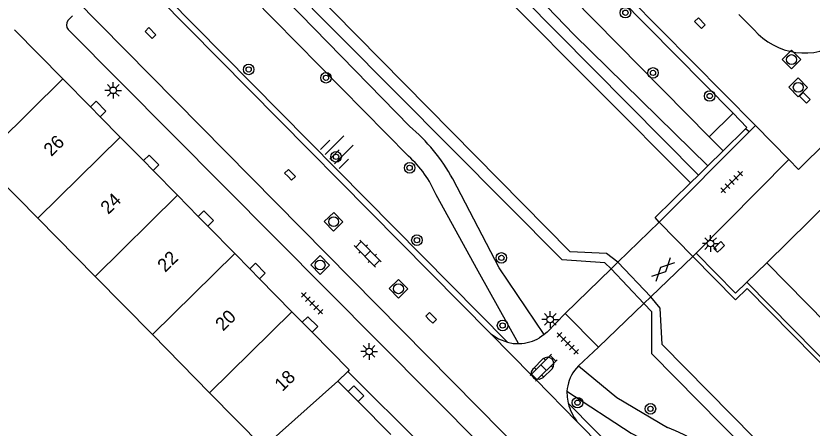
# Model space of a CAD drawing. Extents: x 128000 to 131008, y 398996 to 402500.
# Drawn here: x 129487.4 to 129547.7, y 399421 to 399452.2 of the extents above; entities that cross this region are included whole.
import ezdxf

# ---------------------------------------------------------------- set-up
doc = ezdxf.new("R2010")
doc.units = 0
for name, color, linetype in [('gg-anno-huisnummerreeks BGT', 7, 'Continuous'), ('gg-bbg-gedigitaliseerde bebouwing', 7, 'Continuous'), ('gg-bbg-hoofdgebouw', 7, 'Continuous'), ('gg-bbg-luifel en loopbrug', 7, 'Continuous'), ('gg-bbg-tussenscheiding', 7, 'Continuous'), ('gg-knt-onverhard', 7, 'Continuous'), ('gg-knt-trap', 7, 'Continuous'), ('gg-knt-verharding', 7, 'Continuous'), ('gg-knt-verharding nz', 7, 'Continuous'), ('gg-kntw-beschoeiing', 7, 'Continuous'), ('gg-kntw-kademuur', 7, 'Continuous'), ('gg-kwrk-kunstwerk niveau 01', 7, 'Continuous'), ('gt-grn-groengrens', 7, 'Continuous'), ('gt-grn-weggrens', 7, 'Continuous'), ('gt-symb-boom', 7, 'Continuous'), ('gt-symb-gesloten verharding', 7, 'Continuous'), ('gt-symb-klinker verharding', 7, 'Continuous'), ('gt-symb-kolk', 7, 'Continuous'), ('gt-symb-lichtmast', 7, 'Continuous'), ('gt-symb-rioolschacht', 7, 'Continuous'), ('gt-symb-talud symbool', 7, 'Continuous'), ('gt-symb-tegel verharding', 7, 'Continuous')]:
    doc.layers.add(name, color=color, linetype=linetype)

# ---------------------------------------------------------------- blocks, each defined once
blk = doc.blocks.new('gt0-TEG1')
at = {"layer": 'gt-symb-tegel verharding'}
for p, q in [((-1.125, 0), (1.125, 0)), ((-0.9, -0.25), (-0.9, 0.25)), ((-0.45, -0.25), (-0.45, 0.25)), ((0, -0.25), (0, 0.25)), ((0.45, -0.25), (0.45, 0.25)), ((0.9, -0.25), (0.9, 0.25))]:
    blk.add_line(p, q, dxfattribs=at)
blk = doc.blocks.new('gt0-BOOM')
at = {"layer": 'gt-symb-boom'}
for radius in [0.4, 0.2]:
    blk.add_circle((0, 0), radius, dxfattribs=at)
blk = doc.blocks.new('gt0-KOLK')
at = {"layer": 'gt-symb-kolk'}
blk.add_lwpolyline([(0, 0), (0.375, 0), (0.375, 0.4), (-0.375, 0.4), (-0.375, 0), (0, 0)], dxfattribs=at)
blk = doc.blocks.new('gt0-GESVH1')
at = {"layer": 'gt-symb-gesloten verharding'}
for p, q in [((-0.992, -0.261), (0.008, 0.239)), ((0.008, -0.261), (-0.992, 0.239)), ((0.008, 0.239), (1.008, -0.261)), ((1.008, 0.239), (0.008, -0.261))]:
    blk.add_line(p, q, dxfattribs=at)
blk = doc.blocks.new('gt0-LMAST')
at = {"layer": 'gt-symb-lichtmast'}
for p, q in [((-0.005, 0.246), (-0.005, 0.621)), ((-0.182, 0.173), (-0.447, 0.438)), ((0.172, 0.173), (0.437, 0.438)), ((-0.255, -0.004), (-0.63, -0.004)), ((-0.182, -0.181), (-0.447, -0.446)), ((-0.005, -0.254), (-0.005, -0.629)), ((0.437, -0.446), (0.172, -0.181)), ((0.245, -0.004), (0.62, -0.004))]:
    blk.add_line(p, q, dxfattribs=at)
blk.add_circle((-0.005, -0.004), 0.25, dxfattribs=at)
blk = doc.blocks.new('gt0-KL1')
at = {"layer": 'gt-symb-klinker verharding'}
for p, q in [((-1.15, 0.3), (1.15, 0.3)), ((-1, -0.3), (-1, 0.3)), ((-0.5, 0.3), (-0.5, 0.45)), ((0, -0.3), (0, 0.3)), ((0.5, 0.3), (0.5, 0.45)), ((1, -0.3), (1, 0.3)), ((-1.15, -0.3), (1.15, -0.3)), ((-0.5, -0.45), (-0.5, -0.3)), ((0.5, -0.45), (0.5, -0.3))]:
    blk.add_line(p, q, dxfattribs=at)
blk = doc.blocks.new('gt0-RS')
at = {"layer": 'gt-symb-rioolschacht'}
blk.add_lwpolyline([(-0.5, -0.5), (0.5, -0.5), (0.5, 0.5), (-0.5, 0.5)], close=True, dxfattribs=at)
blk.add_circle((0, 0), 0.375, dxfattribs=at)
blk = doc.blocks.new('gt0-TALUD_1')
at = {"layer": 'gt-symb-talud symbool'}
for p, q in [((-1, -1), (-1, 0)), ((-0.5, -2), (-0.5, 0)), ((0.5, -2), (0.5, 0)), ((1, -1), (1, 0)), ((0, -1), (0, 0))]:
    blk.add_line(p, q, dxfattribs=at)

msp = doc.modelspace()

# ---------------------------------------------------------------- linework, layer by layer
at = {"layer": 'gg-bbg-gedigitaliseerde bebouwing'}
for p, q in [((129489.067, 399436.898), (129484.731, 399441.298)), ((129493.402, 399432.499), (129489.067, 399436.898)), ((129497.737, 399428.099), (129493.402, 399432.499)), ((129502.072, 399423.699), (129497.737, 399428.099)), ((129506.14, 399419.57), (129502.072, 399423.699))]:
    msp.add_line(p, q, dxfattribs=at)
at = {"layer": 'gg-bbg-hoofdgebouw'}
for p, q in [((129487.314, 399451.155), (129490.972, 399447.437)), ((129490.972, 399447.437), (129493.06, 399445.32)), ((129493.06, 399445.32), (129493.796, 399444.572)), ((129493.796, 399444.572), (129495.303, 399443.033)), ((129495.303, 399443.033), (129497.058, 399441.253)), ((129544.23, 399433.51), (129553.74, 399442.89)), ((129497.058, 399441.253), (129497.795, 399440.505)), ((129497.795, 399440.505), (129499.635, 399438.63)), ((129499.635, 399438.63), (129501.208, 399437.035)), ((129501.944, 399436.287), (129501.208, 399437.035)), ((129501.944, 399436.287), (129503.967, 399434.227)), ((129503.967, 399434.227), (129505.107, 399433.07)), ((129505.843, 399432.321), (129505.107, 399433.07)), ((129505.843, 399432.321), (129508.298, 399429.823)), ((129508.298, 399429.823), (129509.083, 399429.025)), ((129509.82, 399428.276), (129509.083, 399429.025)), ((129512.519, 399425.311), (129511.78, 399424.58)), ((129511.78, 399424.58), (129512.566, 399423.783)), ((129512.566, 399423.783), (129513.304, 399423.035)), ((129513.304, 399423.035), (129515.78, 399420.524))]:
    msp.add_line(p, q, dxfattribs=at)
for points in [[(129607.92, 399368.88), (129592.23, 399384.8), (129591.06, 399385.93), (129586.52, 399390.57), (129587.6, 399391.64), (129570.88, 399408.6), (129569.81, 399407.55), (129544.23, 399433.51)], [(129509.82, 399428.276), (129512.63, 399425.42), (129512.519, 399425.311)]]:
    msp.add_lwpolyline(points, dxfattribs=at)
at = {"layer": 'gg-bbg-luifel en loopbrug'}
for points in [[(129493.06, 399445.32), (129493.489, 399445.744), (129494.227, 399444.997), (129493.796, 399444.572)], [(129497.058, 399441.253), (129497.487, 399441.677), (129498.225, 399440.93), (129497.795, 399440.505)], [(129501.208, 399437.035), (129501.636, 399437.459), (129502.374, 399436.712), (129501.944, 399436.287)], [(129505.107, 399433.07), (129505.535, 399433.494), (129506.273, 399432.747), (129505.843, 399432.321)], [(129509.083, 399429.025), (129509.512, 399429.448), (129510.25, 399428.701), (129509.82, 399428.276)], [(129512.566, 399423.783), (129512.994, 399424.205), (129513.732, 399423.458), (129513.304, 399423.035)]]:
    msp.add_lwpolyline(points, dxfattribs=at)
at = {"layer": 'gg-bbg-tussenscheiding'}
for p, q in [((129490.972, 399447.437), (129484.731, 399441.298)), ((129495.303, 399443.033), (129489.067, 399436.898)), ((129499.635, 399438.63), (129493.402, 399432.499)), ((129503.967, 399434.227), (129497.737, 399428.099)), ((129508.298, 399429.823), (129502.072, 399423.699)), ((129511.78, 399424.58), (129506.14, 399419.57))]:
    msp.add_line(p, q, dxfattribs=at)
at = {"layer": 'gg-knt-onverhard'}
for p, q in [((129506.639, 399476.806), (129539.873, 399443.049)), ((129517.129, 399441.585), (129494.28, 399464.767))]:
    msp.add_line(p, q, dxfattribs=at)
for points in [[(129432.522, 399529.728), (129442.205, 399519.72), (129454.859, 399507.134), (129467.027, 399494.678), (129479.904, 399481.795), (129495.393, 399465.861), (129500.673, 399460.801), (129517.191, 399443.848)], [(129505.079, 399475.957), (129518.058, 399462.822), (129529.66, 399450.755), (129539.779, 399440.859)], [(129527.393, 399428.111), (129523.985, 399433.149), (129520.471, 399439.87)], [(129525.449, 399427.412), (129522.391, 399432.895), (129519.207, 399438.66)], [(129529.998, 399425.741), (129532.878, 399423.343), (129536.736, 399421.073)], [(129529.108, 399423.807), (129533.964, 399420.629), (129538.35, 399418.37)]]:
    msp.add_lwpolyline(points, dxfattribs=at)
for centre, radius, start, end in [((129508.458, 399433.306), 13.689, 28.65197, 50.36157), ((129511.683, 399435.515), 8.155, 22.6829, 48.09916), ((129525.73, 399395.364), 27.966, 45.2939, 66.824)]:
    msp.add_arc(centre, radius, start, end, dxfattribs=at)
at = {"layer": 'gg-knt-trap'}
for p, q in [((129539.873, 399443.049), (129541.684, 399444.839)), ((129540.925, 399441.989), (129539.873, 399443.049))]:
    msp.add_line(p, q, dxfattribs=at)
msp.add_lwpolyline([(129541.684, 399444.839), (129542.724, 399443.76), (129542.631, 399443.669)], dxfattribs=at)
at = {"layer": 'gg-knt-verharding'}
for p, q in [((129499.603, 399488.23), (129543.374, 399443.898)), ((129541.684, 399444.839), (129508.453, 399478.538)), ((129491.025, 399461.496), (129524.61, 399427.51)), ((129495.073, 399456.741), (129523.33, 399428.169)), ((129491.681, 399452.197), (129491.344, 399451.851)), ((129543.25, 399451.17), (129542.127, 399452.309)), ((129491.369, 399451.162), (129536.296, 399405.987)), ((129543.374, 399443.898), (129545.9, 399441.339)), ((129526.461, 399424.99), (129523.33, 399428.169)), ((129527.393, 399428.111), (129527.049, 399427.854)), ((129525.449, 399427.412), (129525.5, 399427.41)), ((129531.49, 399427.13), (129529.998, 399425.741)), ((129512.519, 399425.311), (129527.621, 399410.318)), ((129529.998, 399425.741), (129529.687, 399425.375)), ((129529.897, 399421.502), (129526.734, 399424.713)), ((129540.896, 399410.343), (129529.897, 399421.502))]:
    msp.add_line(p, q, dxfattribs=at)
for points in [[(129553.16, 399447), (129546.65, 399440.58), (129545.9, 399441.339)], [(129528.97, 399429.68), (129527.62, 399428.28), (129527.393, 399428.111)], [(129523.33, 399428.169), (129523.933, 399427.767), (129524.61, 399427.51)], [(129524.61, 399427.51), (129525.052, 399427.429), (129525.449, 399427.412)], [(129526.461, 399424.99), (129526.436, 399425.283), (129526.58, 399425.54), (129527.29, 399426.25)], [(129528.01, 399425.53), (129527.28, 399424.819), (129527.023, 399424.684), (129526.734, 399424.713)], [(129526.461, 399424.99), (129526.57, 399424.824), (129526.734, 399424.713)], [(129529.108, 399423.807), (129529.134, 399423.352), (129529.209, 399422.899)], [(129529.209, 399422.899), (129541.253, 399410.7), (129540.896, 399410.343)]]:
    msp.add_lwpolyline(points, dxfattribs=at)
for centre, radius, start, end in [((129491.767, 399451.521), 0.536, 142.05598, 222.10009), ((129547.121, 399454.507), 5.11, 220.76291, 303.8993), ((129525.412, 399430.64), 3.231, 271.55544, 300.43303), ((129527.624, 399425.864), 0.51, 319.12022, 130.87978), ((129532.168, 399423.568), 3.069, 143.93066, 175.53498), ((129532.706, 399423.753), 3.6, 193.72944, 218.70956)]:
    msp.add_arc(centre, radius, start, end, dxfattribs=at)
at = {"layer": 'gg-knt-verharding nz'}
msp.add_line((129545.9, 399441.339), (129538.904, 399434.247), dxfattribs=at)
msp.add_lwpolyline([(129491.859, 399453.508), (129537.545, 399407.212), (129537.196, 399406.868)], dxfattribs=at)
at = {"layer": 'gg-kntw-beschoeiing'}
for p, q in [((129511.251, 399466.895), (129538.465, 399439.565)), ((129532.966, 399433.564), (129535.475, 399430.956))]:
    msp.add_line(p, q, dxfattribs=at)
for points in [[(129532.966, 399433.564), (129532.12, 399434.22), (129529.35, 399434.36), (129504.252, 399459.817)], [(129580.086, 399385.667), (129579.21, 399386.5), (129576.42, 399386.69), (129536.32, 399427.35), (129536.18, 399430.08), (129535.475, 399430.956)]]:
    msp.add_lwpolyline(points, dxfattribs=at)
at = {"layer": 'gg-kntw-kademuur'}
for p, q in [((129536.099, 399436.608), (129542.9, 399443.43)), ((129540.925, 399441.989), (129542.631, 399443.669)), ((129542.9, 399443.43), (129542.631, 399443.669)), ((129539.779, 399440.859), (129540.925, 399441.989)), ((129539.073, 399440.164), (129539.779, 399440.859)), ((129538.465, 399439.565), (129539.073, 399440.164)), ((129538.654, 399434.007), (129538.904, 399434.247))]:
    msp.add_line(p, q, dxfattribs=at)
for points in [[(129536.099, 399436.608), (129535.8, 399436.94), (129538.465, 399439.565)], [(129583.27, 399388.796), (129582.93, 399389.14), (129583.78, 399389.98), (129542.75, 399431.58), (129541.87, 399430.73), (129538.654, 399434.007)], [(129538.904, 399434.247), (129541.88, 399431.23), (129542.74, 399432.07)], [(129542.74, 399432.07), (129584.337, 399389.864), (129583.57, 399389.09)]]:
    msp.add_lwpolyline(points, dxfattribs=at)
at = {"layer": 'gg-kwrk-kunstwerk niveau 01'}
for p, q in [((129536.099, 399436.608), (129532.966, 399433.564)), ((129538.654, 399434.007), (129536.099, 399436.608)), ((129535.475, 399430.956), (129538.654, 399434.007)), ((129532.966, 399433.564), (129532.463, 399433.075)), ((129532.463, 399433.075), (129528.97, 399429.68)), ((129534.931, 399430.434), (129535.475, 399430.956)), ((129531.49, 399427.13), (129534.931, 399430.434)), ((129528.97, 399429.68), (129531.49, 399427.13))]:
    msp.add_line(p, q, dxfattribs=at)
at = {"layer": 'gt-grn-groengrens'}
for p, q in [((129539.073, 399440.164), (129511.92, 399467.571)), ((129534.931, 399430.434), (129532.463, 399433.075))]:
    msp.add_line(p, q, dxfattribs=at)
for points in [[(129532.463, 399433.075), (129531.976, 399433.525), (129528.748, 399433.758), (129503.551, 399459.108)], [(129579.164, 399384.761), (129578.595, 399385.392), (129575.991, 399385.629), (129535.526, 399426.632), (129535.543, 399429.806), (129534.931, 399430.434)]]:
    msp.add_lwpolyline(points, dxfattribs=at)
at = {"layer": 'gt-grn-weggrens'}
for p, q in [((129543.374, 399443.898), (129542.9, 399443.43)), ((129542.74, 399432.07), (129544.23, 399433.51))]:
    msp.add_line(p, q, dxfattribs=at)

# ---------------------------------------------------------------- block references
at = {"layer": 'gt-symb-boom'}
for p in [(129533.537, 399452.441), (129505.027, 399448.149), (129535.627, 399447.889), (129510.877, 399447.519), (129539.919, 399446.139), (129511.64, 399441.538), (129517.207, 399440.707), (129517.761, 399435.234), (129524.151, 399433.895), (129524.245, 399428.781), (129529.911, 399422.943), (129535.434, 399422.474)]:
    msp.add_blockref('gt0-BOOM', p, dxfattribs=at)
at = {"layer": 'gt-symb-gesloten verharding', "rotation": 44.635579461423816}
msp.add_blockref('gt0-GESVH1', (129536.385, 399433.014), dxfattribs=at)
at = {"layer": 'gt-symb-klinker verharding'}
for p, rotation in [((129514.04, 399434.212), -45.364420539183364), ((129527.347, 399425.595), 44.91895934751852)]:
    msp.add_blockref('gt0-KL1', p, dxfattribs=dict(at, rotation=rotation))
at = {"layer": 'gt-symb-kolk'}
for p, rotation in [((129539.038, 399451.51), -45.364420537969), ((129497.455, 399450.763), -45.32415936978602), ((129546.983, 399445.853), -45.36442053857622), ((129508.01, 399440.04), -45.36442054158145), ((129540.783, 399434.579), 44.6355794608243), ((129518.691, 399429.218), -45.36442053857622)]:
    msp.add_blockref('gt0-KOLK', p, dxfattribs=dict(at, rotation=rotation))
at = {"layer": 'gt-symb-lichtmast'}
for p in [(129494.779, 399446.571), (129539.991, 399434.98), (129527.855, 399429.24), (129514.148, 399426.821)]:
    msp.add_blockref('gt0-LMAST', p, dxfattribs=at)
at = {"layer": 'gt-symb-rioolschacht'}
for p, rotation in [((129546.111, 399448.893), -45.324159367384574), ((129546.619, 399446.796), -45.32415936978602), ((129511.457, 399436.633), -45.364420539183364), ((129510.431, 399433.356), -45.36442053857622), ((129516.361, 399431.562), -45.36442053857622)]:
    msp.add_blockref('gt0-RS', p, dxfattribs=dict(at, rotation=rotation))
at = {"layer": 'gt-symb-talud symbool', "xscale": 1.0005683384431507, "yscale": 1.000568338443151, "rotation": 134.71656029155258}
msp.add_blockref('gt0-TALUD_1', (129511.165, 399441.372), dxfattribs=at)
at = {"layer": 'gt-symb-tegel verharding'}
for p, rotation in [((129541.588, 399439.635), 44.594803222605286), ((129509.826, 399430.463), -45.08104065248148), ((129529.176, 399427.425), -45.08104065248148)]:
    msp.add_blockref('gt0-TEG1', p, dxfattribs=dict(at, rotation=rotation))

# ---------------------------------------------------------------- texts
at = {"layer": 'gg-anno-huisnummerreeks BGT'}
for s, p in [('26', (129490.095, 399441.516)), ('24', (129494.401, 399437.138)), ('22', (129498.711, 399432.758)), ('20', (129503.09, 399428.306)), ('18', (129507.575, 399423.746))]:
    msp.add_text(s, height=1, rotation=44.5, dxfattribs=at).set_placement(p)

doc.saveas('drawing.dxf')
